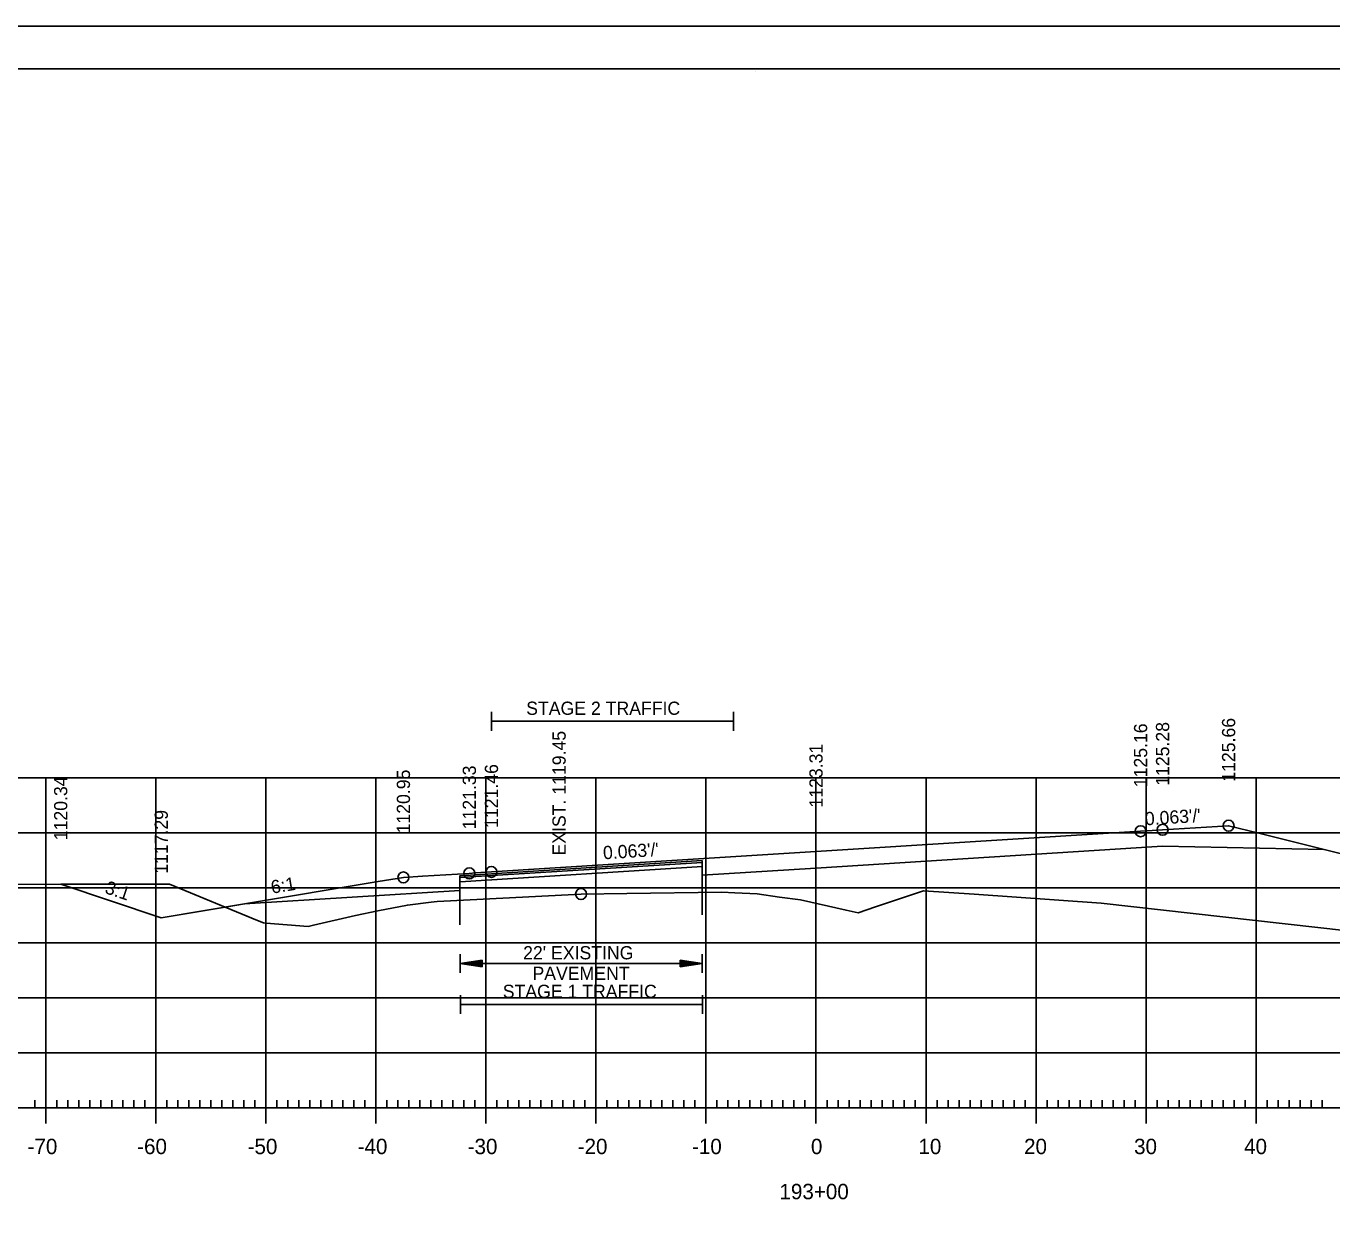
# Model space of a CAD drawing. Extents: x 1322838 to 1324533, y 339903 to 351025.
# Drawn here: x 1323631.9 to 1323750.6, y 349849.8 to 349958.6 of the extents above; entities that cross this region are included whole.
import ezdxf

# ---------------------------------------------------------------- set-up
doc = ezdxf.new("R2010")
doc.units = 0
for name, color, linetype in [('R_Alt Surface', 7, 'Continuous'), ('R_Axis', 7, 'Continuous'), ('R_Axis Annot', 7, 'Continuous'), ('R_Border', 7, 'Continuous'), ('R_Exist Surface', 7, 'Continuous'), ('R_Fin Surface', 7, 'Continuous'), ('R_Fin Surface Annot', 7, 'Continuous'), ('R_Grid', 7, 'Continuous'), ('R_No Plot', 7, 'Continuous'), ('R_Xsect Elev', 7, 'Continuous')]:
    doc.layers.add(name, color=color, linetype=linetype)

msp = doc.modelspace()

# ---------------------------------------------------------------- linework, layer by layer
at = {"layer": 'R_Alt Surface'}
msp.add_lwpolyline([(1323749.9, 349883.72), (1323735.22, 349884.02), (1323703.72, 349882.04), (1323693.38, 349881.39), (1323693.37, 349882.72), (1323671.36, 349881.34), (1323671.35, 349880.01), (1323651.78, 349878.78)], dxfattribs=at)
at = {"layer": 'R_Axis'}
for p, q in [((1323632.72, 349860.23), (1323632.72, 349860.93)), ((1323633.72, 349858.83), (1323633.72, 349861.63)), ((1323634.72, 349860.23), (1323634.72, 349860.93)), ((1323635.72, 349860.23), (1323635.72, 349860.93)), ((1323636.72, 349860.23), (1323636.72, 349860.93)), ((1323637.72, 349860.23), (1323637.72, 349860.93)), ((1323638.72, 349860.23), (1323638.72, 349860.93)), ((1323639.72, 349860.23), (1323639.72, 349860.93)), ((1323640.72, 349860.23), (1323640.72, 349860.93)), ((1323641.72, 349860.23), (1323641.72, 349860.93)), ((1323642.72, 349860.23), (1323642.72, 349860.93)), ((1323643.72, 349858.83), (1323643.72, 349861.63)), ((1323644.72, 349860.23), (1323644.72, 349860.93)), ((1323645.72, 349860.23), (1323645.72, 349860.93)), ((1323646.72, 349860.23), (1323646.72, 349860.93)), ((1323647.72, 349860.23), (1323647.72, 349860.93)), ((1323648.72, 349860.23), (1323648.72, 349860.93)), ((1323649.72, 349860.23), (1323649.72, 349860.93)), ((1323650.72, 349860.23), (1323650.72, 349860.93)), ((1323651.72, 349860.23), (1323651.72, 349860.93)), ((1323652.72, 349860.23), (1323652.72, 349860.93)), ((1323653.72, 349858.83), (1323653.72, 349861.63)), ((1323654.72, 349860.23), (1323654.72, 349860.93)), ((1323655.72, 349860.23), (1323655.72, 349860.93)), ((1323656.72, 349860.23), (1323656.72, 349860.93)), ((1323657.72, 349860.23), (1323657.72, 349860.93)), ((1323658.72, 349860.23), (1323658.72, 349860.93)), ((1323659.72, 349860.23), (1323659.72, 349860.93)), ((1323660.72, 349860.23), (1323660.72, 349860.93)), ((1323661.72, 349860.23), (1323661.72, 349860.93)), ((1323662.72, 349860.23), (1323662.72, 349860.93)), ((1323663.72, 349858.83), (1323663.72, 349861.63)), ((1323664.72, 349860.23), (1323664.72, 349860.93)), ((1323665.72, 349860.23), (1323665.72, 349860.93)), ((1323666.72, 349860.23), (1323666.72, 349860.93)), ((1323667.72, 349860.23), (1323667.72, 349860.93)), ((1323668.72, 349860.23), (1323668.72, 349860.93)), ((1323669.72, 349860.23), (1323669.72, 349860.93)), ((1323670.72, 349860.23), (1323670.72, 349860.93)), ((1323671.72, 349860.23), (1323671.72, 349860.93)), ((1323672.72, 349860.23), (1323672.72, 349860.93)), ((1323673.72, 349858.83), (1323673.72, 349861.63)), ((1323674.72, 349860.23), (1323674.72, 349860.93)), ((1323675.72, 349860.23), (1323675.72, 349860.93)), ((1323676.72, 349860.23), (1323676.72, 349860.93)), ((1323677.72, 349860.23), (1323677.72, 349860.93)), ((1323678.72, 349860.23), (1323678.72, 349860.93)), ((1323679.72, 349860.23), (1323679.72, 349860.93)), ((1323680.72, 349860.23), (1323680.72, 349860.93)), ((1323681.72, 349860.23), (1323681.72, 349860.93)), ((1323682.72, 349860.23), (1323682.72, 349860.93)), ((1323683.72, 349858.83), (1323683.72, 349861.63)), ((1323684.72, 349860.23), (1323684.72, 349860.93)), ((1323685.72, 349860.23), (1323685.72, 349860.93)), ((1323686.72, 349860.23), (1323686.72, 349860.93)), ((1323687.72, 349860.23), (1323687.72, 349860.93)), ((1323688.72, 349860.23), (1323688.72, 349860.93)), ((1323689.72, 349860.23), (1323689.72, 349860.93)), ((1323690.72, 349860.23), (1323690.72, 349860.93)), ((1323691.72, 349860.23), (1323691.72, 349860.93)), ((1323692.72, 349860.23), (1323692.72, 349860.93)), ((1323693.72, 349858.83), (1323693.72, 349861.63)), ((1323694.72, 349860.23), (1323694.72, 349860.93)), ((1323695.72, 349860.23), (1323695.72, 349860.93)), ((1323696.72, 349860.23), (1323696.72, 349860.93)), ((1323697.72, 349860.23), (1323697.72, 349860.93)), ((1323698.72, 349860.23), (1323698.72, 349860.93)), ((1323699.72, 349860.23), (1323699.72, 349860.93)), ((1323700.72, 349860.23), (1323700.72, 349860.93)), ((1323701.72, 349860.23), (1323701.72, 349860.93)), ((1323702.72, 349860.23), (1323702.72, 349860.93)), ((1323703.72, 349858.83), (1323703.72, 349861.63)), ((1323704.72, 349860.23), (1323704.72, 349860.93)), ((1323705.72, 349860.23), (1323705.72, 349860.93)), ((1323706.72, 349860.23), (1323706.72, 349860.93)), ((1323707.72, 349860.23), (1323707.72, 349860.93)), ((1323708.72, 349860.23), (1323708.72, 349860.93)), ((1323709.72, 349860.23), (1323709.72, 349860.93)), ((1323710.72, 349860.23), (1323710.72, 349860.93)), ((1323711.72, 349860.23), (1323711.72, 349860.93)), ((1323712.72, 349860.23), (1323712.72, 349860.93)), ((1323713.72, 349858.83), (1323713.72, 349861.63)), ((1323714.72, 349860.23), (1323714.72, 349860.93)), ((1323715.72, 349860.23), (1323715.72, 349860.93)), ((1323716.72, 349860.23), (1323716.72, 349860.93)), ((1323717.72, 349860.23), (1323717.72, 349860.93)), ((1323718.72, 349860.23), (1323718.72, 349860.93)), ((1323719.72, 349860.23), (1323719.72, 349860.93)), ((1323720.72, 349860.23), (1323720.72, 349860.93)), ((1323721.72, 349860.23), (1323721.72, 349860.93)), ((1323722.72, 349860.23), (1323722.72, 349860.93)), ((1323723.72, 349858.83), (1323723.72, 349861.63)), ((1323724.72, 349860.23), (1323724.72, 349860.93)), ((1323725.72, 349860.23), (1323725.72, 349860.93)), ((1323726.72, 349860.23), (1323726.72, 349860.93)), ((1323727.72, 349860.23), (1323727.72, 349860.93)), ((1323728.72, 349860.23), (1323728.72, 349860.93)), ((1323729.72, 349860.23), (1323729.72, 349860.93)), ((1323730.72, 349860.23), (1323730.72, 349860.93)), ((1323731.72, 349860.23), (1323731.72, 349860.93)), ((1323732.72, 349860.23), (1323732.72, 349860.93)), ((1323733.72, 349858.83), (1323733.72, 349861.63)), ((1323734.72, 349860.23), (1323734.72, 349860.93)), ((1323735.72, 349860.23), (1323735.72, 349860.93)), ((1323736.72, 349860.23), (1323736.72, 349860.93)), ((1323737.72, 349860.23), (1323737.72, 349860.93)), ((1323738.72, 349860.23), (1323738.72, 349860.93)), ((1323739.72, 349860.23), (1323739.72, 349860.93)), ((1323740.72, 349860.23), (1323740.72, 349860.93)), ((1323741.72, 349860.23), (1323741.72, 349860.93)), ((1323742.72, 349860.23), (1323742.72, 349860.93)), ((1323743.72, 349858.83), (1323743.72, 349861.63)), ((1323744.72, 349860.23), (1323744.72, 349860.93)), ((1323745.72, 349860.23), (1323745.72, 349860.93)), ((1323746.72, 349860.23), (1323746.72, 349860.93)), ((1323747.72, 349860.23), (1323747.72, 349860.93)), ((1323748.72, 349860.23), (1323748.72, 349860.93)), ((1323749.72, 349860.23), (1323749.72, 349860.93)), ((1323563.72, 349860.23), (1323843.72, 349860.23))]:
    msp.add_line(p, q, dxfattribs=at)
at = {"layer": 'R_Axis Annot'}
for p, q in [((1323674.22, 349896.24), (1323674.22, 349894.53)), ((1323674.22, 349895.38), (1323696.22, 349895.38)), ((1323696.22, 349896.24), (1323696.22, 349894.53)), ((1323671.37, 349874.21), (1323671.37, 349872.51)), ((1323693.37, 349874.21), (1323693.37, 349872.51)), ((1323673.37, 349873.66), (1323671.37, 349873.36)), ((1323673.37, 349873.06), (1323671.37, 349873.36)), ((1323671.37, 349873.36), (1323693.37, 349873.36)), ((1323673.37, 349873.61), (1323671.7, 349873.36)), ((1323673.37, 349873.11), (1323671.7, 349873.36)), ((1323673.37, 349873.56), (1323672.05, 349873.36)), ((1323673.37, 349873.16), (1323672.05, 349873.36)), ((1323673.37, 349873.51), (1323672.38, 349873.36)), ((1323673.37, 349873.21), (1323672.38, 349873.36)), ((1323673.37, 349873.46), (1323672.72, 349873.36)), ((1323673.37, 349873.26), (1323672.72, 349873.36)), ((1323673.37, 349873.41), (1323673.05, 349873.36)), ((1323673.37, 349873.31), (1323673.05, 349873.36)), ((1323673.37, 349873.06), (1323673.37, 349873.66)), ((1323691.37, 349873.66), (1323693.37, 349873.36)), ((1323691.37, 349873.66), (1323691.37, 349873.06)), ((1323691.37, 349873.61), (1323693.04, 349873.36)), ((1323691.37, 349873.56), (1323692.69, 349873.36)), ((1323691.37, 349873.51), (1323692.36, 349873.36)), ((1323691.37, 349873.46), (1323692.02, 349873.36)), ((1323691.37, 349873.41), (1323691.69, 349873.36)), ((1323691.37, 349873.06), (1323693.37, 349873.36)), ((1323691.37, 349873.26), (1323692.02, 349873.36)), ((1323691.37, 349873.16), (1323692.69, 349873.36)), ((1323691.37, 349873.11), (1323693.04, 349873.36)), ((1323691.37, 349873.21), (1323692.36, 349873.36)), ((1323691.37, 349873.31), (1323691.69, 349873.36)), ((1323671.41, 349870.49), (1323671.41, 349868.79)), ((1323693.41, 349870.49), (1323693.41, 349868.79)), ((1323671.41, 349869.64), (1323693.41, 349869.64))]:
    msp.add_line(p, q, dxfattribs=at)
at = {"layer": 'R_Border'}
for p, q in [((1323545.72, 349954.69), (1323861.9, 349954.69)), ((1323698.24, 349954.43), (1323698.24, 349954.43)), ((1323698.24, 349954.43), (1323698.24, 349954.43))]:
    msp.add_line(p, q, dxfattribs=at)
at = {"layer": 'R_Exist Surface'}
msp.add_lwpolyline([(1323630.81, 349880.56), (1323643.66, 349880.58), (1323644.97, 349880.59), (1323652.95, 349877.27), (1323653.49, 349877.05), (1323653.75, 349877.03), (1323657.56, 349876.73), (1323658.04, 349876.84), (1323661.87, 349877.74), (1323663.88, 349878.14), (1323666.59, 349878.68), (1323668.73, 349878.94), (1323669.28, 349879.01), (1323672.28, 349879.16), (1323682.37, 349879.68), (1323686.54, 349879.73), (1323695.15, 349879.86), (1323696.34, 349879.8), (1323698.36, 349879.7), (1323700.4, 349879.4), (1323702.31, 349879.15), (1323706.46, 349878.21), (1323707.54, 349877.98), (1323709.13, 349878.52), (1323713.5, 349879.97), (1323718.11, 349879.68), (1323729.64, 349878.86), (1323782.5, 349872.9)], dxfattribs=at)
at = {"layer": 'R_Fin Surface'}
msp.add_lwpolyline([(1323635.07, 349880.57), (1323644.21, 349877.52), (1323651.78, 349878.78), (1323663.93, 349880.81), (1323666.22, 349881.19), (1323667.96, 349881.3), (1323672.21, 349881.56), (1323672.78, 349881.6), (1323674.22, 349881.69), (1323674.22, 349881.69), (1323691.11, 349882.75), (1323703.71, 349883.54), (1323703.72, 349883.54), (1323703.72, 349883.54), (1323733.22, 349885.39), (1323733.81, 349885.43), (1323735.22, 349885.52), (1323735.22, 349885.52), (1323741.22, 349885.89), (1323743.96, 349885.21), (1323749.9, 349883.72), (1323763.22, 349880.39), (1323772.76, 349877.21), (1323787.15, 349872.41)], dxfattribs=at)
at = {"layer": 'R_Grid'}
for p, q in [((1323563.72, 349890.23), (1323843.72, 349890.23)), ((1323633.72, 349860.23), (1323633.72, 349890.23)), ((1323643.72, 349860.23), (1323643.72, 349890.23)), ((1323653.72, 349860.23), (1323653.72, 349890.23)), ((1323663.72, 349860.23), (1323663.72, 349890.23)), ((1323673.72, 349860.23), (1323673.72, 349890.23)), ((1323683.72, 349860.23), (1323683.72, 349890.23)), ((1323693.72, 349860.23), (1323693.72, 349890.23)), ((1323703.72, 349860.23), (1323703.72, 349890.23)), ((1323713.72, 349860.23), (1323713.72, 349890.23)), ((1323723.72, 349860.23), (1323723.72, 349890.23)), ((1323733.72, 349860.23), (1323733.72, 349890.23)), ((1323743.72, 349860.23), (1323743.72, 349890.23)), ((1323563.72, 349885.23), (1323843.72, 349885.23)), ((1323563.72, 349880.23), (1323843.72, 349880.23)), ((1323563.72, 349875.23), (1323843.72, 349875.23)), ((1323563.72, 349870.23), (1323843.72, 349870.23)), ((1323563.72, 349865.23), (1323843.72, 349865.23)), ((1323563.72, 349860.23), (1323843.72, 349860.23))]:
    msp.add_line(p, q, dxfattribs=at)
at = {"layer": 'R_No Plot'}
for p, q in [((1323533.31, 349958.59), (1323866.65, 349958.59)), ((1323693.4, 349882.18), (1323671.39, 349880.8)), ((1323693.38, 349881.39), (1323693.38, 349877.8)), ((1323671.35, 349880.01), (1323671.35, 349876.88))]:
    msp.add_line(p, q, dxfattribs=at)
for points in [[(1323533.31, 349958.59), (1323866.65, 349958.59), (1323866.65, 349745.25), (1323533.31, 349745.25)], [(1323779.64, 349954.69), (1323799.26, 349954.69), (1323799.26, 349944.81), (1323815.37, 349944.81), (1323838.57, 349944.81), (1323838.57, 349912.14), (1323861.77, 349912.14), (1323861.9, 349749.23), (1323545.72, 349749.23), (1323545.72, 349954.69)], [(1323635.07, 349880.57), (1323643.66, 349880.58), (1323644.97, 349880.59), (1323650.03, 349878.49), (1323644.21, 349877.52)]]:
    msp.add_lwpolyline(points, close=True, dxfattribs=at)
for points in [[(1323763.22, 349880.39), (1323749.9, 349883.72), (1323735.22, 349884.02), (1323703.72, 349882.04), (1323693.38, 349881.39), (1323693.37, 349882.72), (1323671.36, 349881.34), (1323671.35, 349880.01), (1323651.78, 349878.78), (1323650.03, 349878.49), (1323652.95, 349877.27), (1323653.49, 349877.05), (1323653.75, 349877.03), (1323657.56, 349876.73), (1323658.04, 349876.84), (1323661.87, 349877.74), (1323663.88, 349878.14), (1323666.59, 349878.68), (1323668.73, 349878.94), (1323669.28, 349879.01), (1323672.28, 349879.16), (1323682.37, 349879.68), (1323686.54, 349879.73), (1323695.15, 349879.86), (1323696.34, 349879.8), (1323698.36, 349879.7), (1323700.4, 349879.4), (1323702.31, 349879.15), (1323706.46, 349878.21), (1323707.54, 349877.98), (1323709.13, 349878.52), (1323713.5, 349879.97), (1323718.11, 349879.68), (1323729.64, 349878.86), (1323782.5, 349872.9)], [(1323693.38, 349882.56), (1323671.36, 349881.18)]]:
    msp.add_lwpolyline(points, dxfattribs=at)
for centre in [(1323733.22, 349885.39), (1323735.22, 349885.52), (1323741.22, 349885.89), (1323674.22, 349881.69), (1323666.22, 349881.19), (1323672.21, 349881.56), (1323682.37, 349879.68)]:
    msp.add_circle(centre, 0.5, dxfattribs=at)

# ---------------------------------------------------------------- texts
at = {"layer": 'R_Axis Annot'}
for s, height, p in [('STAGE 2 TRAFFIC', 1.2, (1323677.38, 349895.97)), ("22' EXISTING ", 1.2, (1323677.1, 349873.74)), ('PAVEMENT', 1.2, (1323677.95, 349871.87)), ('STAGE 1 TRAFFIC', 1.2, (1323675.25, 349870.23)), ('-70', 1.4, (1323632.06, 349856.03)), ('-60', 1.4, (1323642.02, 349856.03)), ('-50', 1.4, (1323652.06, 349856.03)), ('-40', 1.4, (1323662.06, 349856.03)), ('-30', 1.4, (1323672.06, 349856.03)), ('-20', 1.4, (1323682.06, 349856.03)), ('-10', 1.4, (1323692.45, 349856.03)), ('0', 1.4, (1323703.26, 349856.03)), ('10', 1.4, (1323713.03, 349856.03)), ('20', 1.4, (1323722.63, 349856.03)), ('30', 1.4, (1323732.63, 349856.03)), ('40', 1.4, (1323742.63, 349856.03)), ('193+00', 1.4, (1323700.4, 349851.93))]:
    msp.add_text(s, height=height, dxfattribs=at).set_placement(p)
at = {"layer": 'R_Fin Surface Annot'}
for s, rotation, p in [('1125.28', 90, (1323735.82, 349889.52)), ('1125.66', 90, (1323741.82, 349889.89)), ('1125.16', 90, (1323733.82, 349889.39)), ('1123.31', 90, (1323704.32, 349887.54)), ('1120.95', 90, (1323666.82, 349885.19)), ('1121.33', 90, (1323672.81, 349885.56)), ('1121.46', 90, (1323674.82, 349885.69)), ('1120.34', 90, (1323635.67, 349884.57)), ('1117.29', 90, (1323644.81, 349881.52)), ("0.063'/'", 3.5905, (1323733.65, 349885.92)), ("0.063'/'", 3.5912, (1323684.4, 349882.83)), ('6:1', 9.4605, (1323654.28, 349879.7)), ('3:1', 341.5638, (1323639.01, 349879.78))]:
    msp.add_text(s, height=1.2, rotation=rotation, dxfattribs=at).set_placement(p)
at = {"layer": 'R_Xsect Elev'}
msp.add_text('EXIST. 1119.45', height=1.2, rotation=90, dxfattribs=at).set_placement((1323680.97, 349883.18))

doc.saveas('drawing.dxf')
